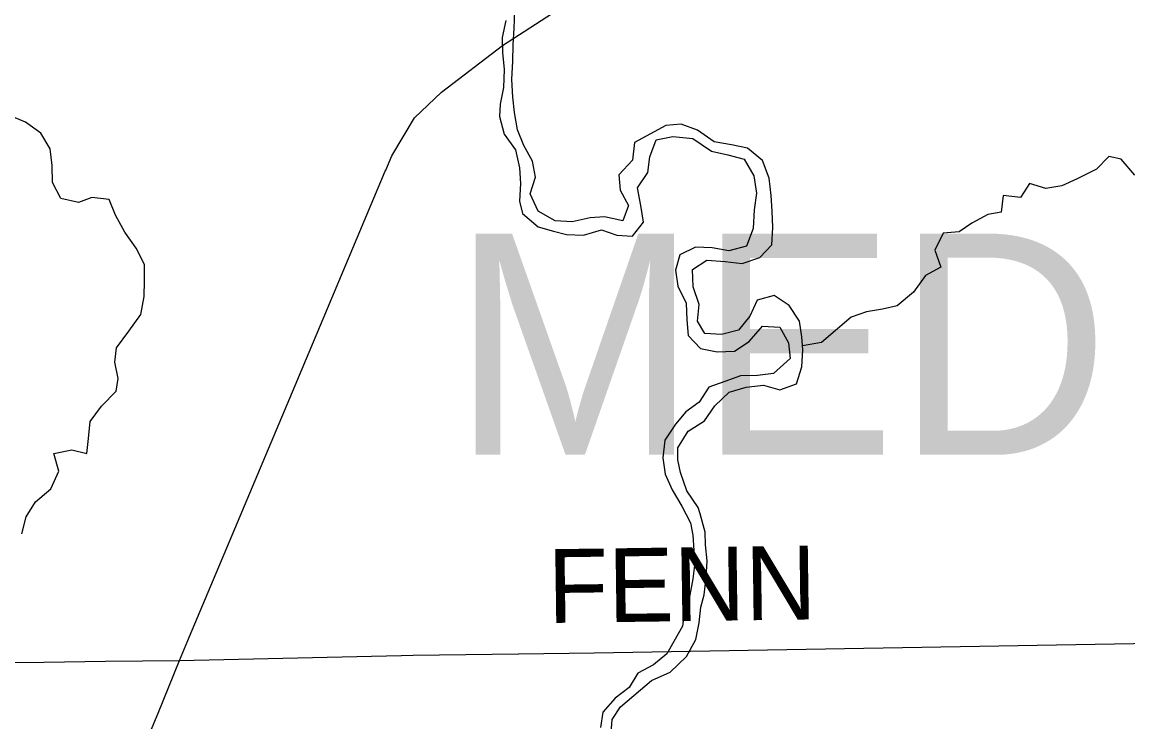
# Model space of a CAD drawing. Extents: x 1985906 to 2277390, y 930619 to 1324581.
# Drawn here: x 2143935 to 2148429, y 1155425 to 1158270 of the extents above; entities that cross this region are included whole.
import ezdxf

# ---------------------------------------------------------------- set-up
doc = ezdxf.new("R2010")
doc.units = 0
for name, color, linetype in [('GM_X_County_Road', 7, 'Continuous'), ('GM_X_County_Road_Text', 7, 'Continuous'), ('GM_X_Major_River', 7, 'Continuous'), ('GM_X_Minor_River', 7, 'Continuous'), ('GM_X_Township_Text', 7, 'Continuous'), ('GM_X_US_Route', 7, 'Continuous')]:
    doc.layers.add(name, color=color, linetype=linetype)

msp = doc.modelspace()

# ---------------------------------------------------------------- linework, layer by layer
at = {"layer": 'GM_X_County_Road'}
for points in [[(2145952.7, 1155701.2), (2146258.9, 1155705.5), (2150174.8, 1155772.6), (2150347, 1155774.5), (2151172.5, 1155785.7), (2153272.3, 1155797.3), (2157154.1, 1155842.4)], [(2144273.1, 1155670.9), (2144273.1, 1155670.9), (2144573.8, 1155674.4), (2145475.4, 1155694.3)], [(2145475.4, 1155694.3), (2145476.7, 1155694.3), (2145524.5, 1155695.4), (2145952.4, 1155701.2), (2145952.7, 1155701.2)], [(2142087.7, 1155644.6), (2142096.9, 1155644.3), (2142519, 1155650.8), (2144022.5, 1155668.1), (2144022.5, 1155668.1)], [(2144022.5, 1155668.1), (2144273.1, 1155670.9)]]:
    msp.add_lwpolyline(points, dxfattribs=at)
at = {"layer": 'GM_X_Major_River'}
for points in [[(2146718.5, 1156079.9), (2146712.4, 1156144.1), (2146710.4, 1156196.2), (2146690.3, 1156270.3), (2146682.3, 1156296.3), (2146636.2, 1156364.4), (2146610.2, 1156438.6), (2146600.1, 1156490.6), (2146600.1, 1156538.8), (2146642, 1156606.9), (2146707.9, 1156649.1), (2146749.9, 1156709.2), (2146807.8, 1156765.4), (2146877.8, 1156785.5), (2146947.7, 1156793.6), (2147013.7, 1156775.6), (2147081.7, 1156799.7), (2147103.6, 1156867.9), (2147107.5, 1156938), (2147103.5, 1156990.1), (2147093.4, 1157054.2), (2147051.4, 1157118.3), (2146991.4, 1157158.3), (2146921.4, 1157140.2), (2146891.5, 1157074.1), (2146845.6, 1157017.9), (2146777.6, 1156999.8), (2146709.6, 1157003.8), (2146679.6, 1157053.9), (2146685.5, 1157122), (2146661.5, 1157194.1), (2146659.4, 1157264.3), (2146717.3, 1157302.4), (2146791.3, 1157296.4), (2146861.3, 1157288.5), (2146933.3, 1157312.6), (2146981.2, 1157364.8), (2146985.1, 1157434.9), (2146983.1, 1157501), (2146979, 1157565.2), (2146970.9, 1157635.3), (2146942.9, 1157707.4), (2146882.9, 1157757.4), (2146816.9, 1157771.4), (2146746.9, 1157783.4), (2146678.9, 1157831.4), (2146612.9, 1157855.4), (2146550.9, 1157849.3), (2146423, 1157781.1), (2146415.1, 1157708.9), (2146359.2, 1157648.8), (2146365.2, 1157586.6), (2146399.3, 1157524.6), (2146375.3, 1157462.4), (2146301.4, 1157478.4), (2146243.4, 1157474.3), (2146169.4, 1157458.2), (2146101.5, 1157462.1), (2146031.4, 1157502.2), (2145999.4, 1157572.3), (2146021.3, 1157640.4), (2146009.3, 1157704.6), (2145973.2, 1157768.6), (2145947.2, 1157832.7), (2145935.1, 1157902.9), (2145929.1, 1157965), (2145925, 1158037.1), (2145928.9, 1158111.3), (2145930.9, 1158177.4), (2145934.8, 1158245.6), (2145936.7, 1158315.7)], [(2145900.8, 1158277.6), (2145884.9, 1158207.4), (2145886.9, 1158147.3), (2145893, 1158077.2), (2145891, 1158005), (2145877.1, 1157936.9), (2145875.2, 1157886.8), (2145893.2, 1157814.7), (2145939.3, 1157750.6), (2145955.3, 1157678.4), (2145959.4, 1157614.3), (2145955.4, 1157542.2), (2145967.5, 1157492.1), (2146031.5, 1157438), (2146093.5, 1157420.1), (2146147.5, 1157406.1), (2146215.5, 1157404.1), (2146289.4, 1157426.2), (2146351.4, 1157404.3), (2146415.4, 1157400.3), (2146459.3, 1157456.5), (2146449.3, 1157524.6), (2146435.2, 1157596.7), (2146477.1, 1157658.9), (2146485.1, 1157723), (2146511, 1157791.2), (2146578.9, 1157805.3), (2146660.9, 1157797.3), (2146736.9, 1157745.3), (2146802.9, 1157731.3), (2146868.9, 1157713.3), (2146909, 1157645.2), (2146919, 1157575.1), (2146909.1, 1157507), (2146905.2, 1157430.8), (2146879.2, 1157358.6), (2146807.3, 1157340.6), (2146739.3, 1157352.5), (2146671.3, 1157354.5), (2146607.4, 1157324.3), (2146589.4, 1157262.2), (2146599.5, 1157196.1), (2146633.5, 1157128), (2146635.6, 1157059.8)], [(2146635.6, 1157059.8), (2146641.7, 1156995.7), (2146691.7, 1156943.6), (2146759.7, 1156929.7), (2146829.6, 1156931.8), (2146889.6, 1156971.9), (2146943.5, 1157034.1), (2147013.5, 1157030.1), (2147049.5, 1156966), (2147055.6, 1156901.9), (2146987.7, 1156841.7), (2146923.7, 1156833.6), (2146853.7, 1156831.6), (2146789.8, 1156809.5), (2146725.8, 1156785.4), (2146685.9, 1156725.2), (2146631.9, 1156685.1), (2146590, 1156634.9), (2146546.1, 1156570.8), (2146538.1, 1156498.6), (2146548.2, 1156432.5), (2146576.3, 1156368.4), (2146616.3, 1156302.3), (2146650.3, 1156234.2), (2146660.4, 1156184.1), (2146664.4, 1156122), (2146668.5, 1156071.9), (2146660.5, 1156005.7), (2146648.6, 1155939.6), (2146626.7, 1155877.4), (2146618.7, 1155813.3), (2146582.8, 1155751.1), (2146554.9, 1155701), (2146500.9, 1155656.9), (2146437, 1155622.7), (2146401, 1155564.6), (2146345.1, 1155520.4), (2146295.2, 1155464.3), (2146285.2, 1155402.1)], [(2146327.2, 1155364.1), (2146333.2, 1155434.3), (2146367.1, 1155486.4), (2146421.1, 1155532.5), (2146493, 1155592.7), (2146568.9, 1155626.9), (2146634.8, 1155691.1), (2146672.8, 1155759.2), (2146686.7, 1155827.4), (2146692.6, 1155891.5), (2146706.6, 1155941.6), (2146714.5, 1156011.8), (2146718.5, 1156079.9)]]:
    msp.add_lwpolyline(points, dxfattribs=at)
at = {"layer": 'GM_X_Minor_River'}
for points in [[(2144368.6, 1157013.7), (2144416.5, 1157081.9), (2144430.4, 1157154), (2144432.4, 1157218.1), (2144432.3, 1157284.3), (2144398.3, 1157350.4), (2144352.2, 1157416.5), (2144314.2, 1157484.6), (2144288.1, 1157548.7), (2144218.1, 1157556.6), (2144164.2, 1157536.5), (2144092.2, 1157552.5), (2144058.1, 1157618.6), (2144056.1, 1157686.7), (2144048, 1157754.9), (2144010, 1157819), (2143948, 1157863), (2143829.9, 1157912.1)], [(2148457, 1157648.2), (2148401.6, 1157713), (2148351.5, 1157723.9), (2148300.7, 1157672.6), (2148221.8, 1157632.7), (2148160.5, 1157605.2), (2148094.9, 1157593.7), (2148028.5, 1157614.2), (2147991.9, 1157557.3), (2147921.8, 1157565.7), (2147913.4, 1157497.4), (2147859.7, 1157488.1), (2147794.6, 1157452.5), (2147743.5, 1157417.3), (2147677.7, 1157411.8), (2147643.3, 1157342.9), (2147668.9, 1157273.3), (2147605.8, 1157239.8), (2147557.4, 1157172.6), (2147490.8, 1157116.9), (2147431.2, 1157103.5), (2147365.6, 1157092), (2147304.1, 1157070.6), (2147182.7, 1156967.6), (2147105.5, 1156953.8)], [(2143933.5, 1156189.6), (2143951.4, 1156257.8), (2143989.4, 1156319.9), (2144051.3, 1156372.1), (2144083.2, 1156444.3), (2144063.1, 1156516.4), (2144137.1, 1156530.5), (2144197.1, 1156516.5), (2144205, 1156576.6), (2144211, 1156646.8), (2144256.9, 1156709), (2144316.8, 1156769.1), (2144324.8, 1156821.2), (2144310.7, 1156887.4), (2144318.7, 1156945.5), (2144368.6, 1157013.7)]]:
    msp.add_lwpolyline(points, dxfattribs=at)
at = {"layer": 'GM_X_US_Route'}
for points in [[(2145412.5, 1157668.6), (2145437.1, 1157727), (2145529.2, 1157881.4), (2145639.3, 1157985.6), (2145887.1, 1158175.4), (2146201.6, 1158380.3), (2146312.9, 1158498.7), (2146410.6, 1158667.5), (2146490.6, 1158903)], [(2145044.3, 1156793.1), (2145410.6, 1157663.9), (2145412.5, 1157668.6)], [(2144614.7, 1155771.7), (2145044.3, 1156793.1)], [(2144573.8, 1155674.4), (2144614.7, 1155771.7)], [(2144155.8, 1153139.6), (2144168.4, 1153344.8), (2144183.7, 1153563.4), (2144241, 1154381.4), (2144275.2, 1154768.3), (2144317.4, 1154982.8), (2144371.5, 1155181.3), (2144487.7, 1155459.9), (2144573.8, 1155674.4)]]:
    msp.add_lwpolyline(points, dxfattribs=at)

# ---------------------------------------------------------------- texts
at = {"layer": 'GM_X_County_Road_Text'}
msp.add_text('FENN', height=300, rotation=0.788, dxfattribs=at).set_placement((2146072.5, 1155826.6))
at = {"layer": 'GM_X_Township_Text'}
msp.add_text('MEDINA', height=900, rotation=0, dxfattribs=at).set_placement((2145679.4, 1156510.7))

doc.saveas('drawing.dxf')
